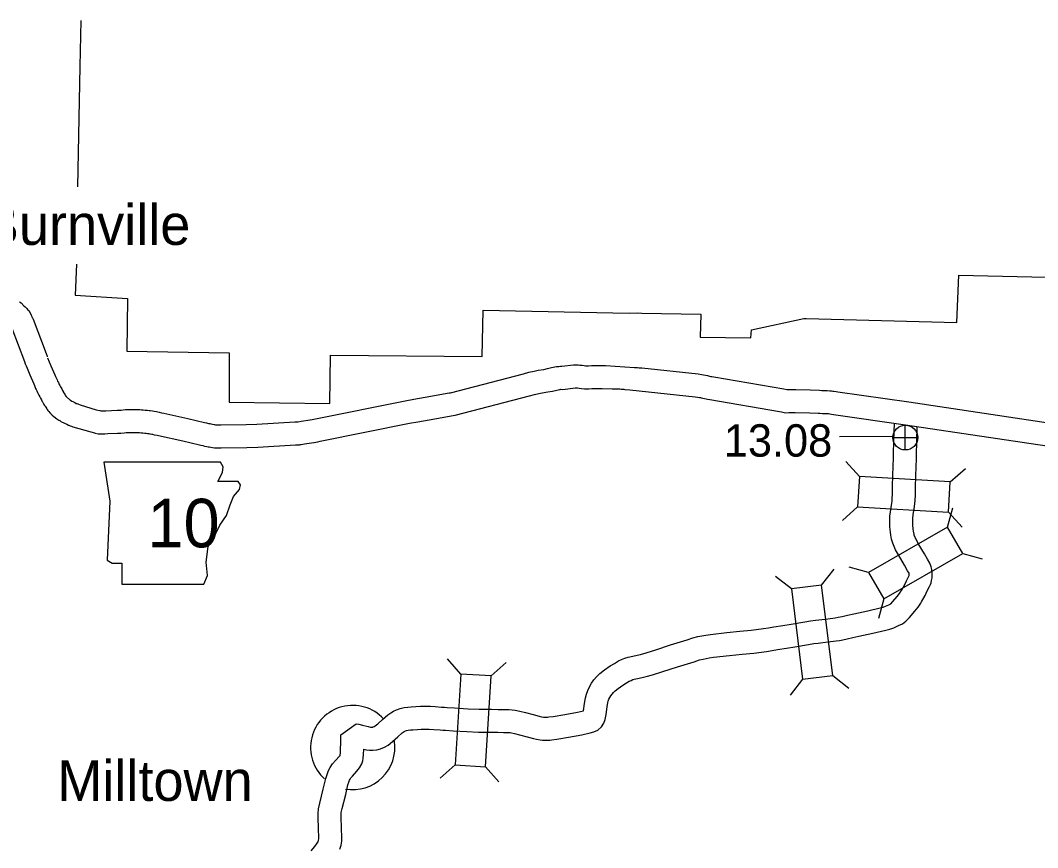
# Model space of a CAD drawing. Extents: x -939622 to -934245, y 1383184 to 1385301.
# Drawn here: x -936332.37 to -936292.55, y 1384456.03 to 1384488.42 of the extents above; entities that cross this region are included whole.
import ezdxf

# ---------------------------------------------------------------- set-up
doc = ezdxf.new("R2010")
doc.units = 0
for name, color, linetype in [('Level 10', 7, 'Continuous'), ('Level 20', 7, 'Continuous'), ('Level 21', 7, 'Continuous'), ('Level 24', 7, 'Continuous'), ('Level 25', 7, 'Continuous'), ('Level 26', 7, 'Continuous'), ('Level 7', 7, 'Continuous')]:
    doc.layers.add(name, color=color, linetype=linetype)

msp = doc.modelspace()

# ---------------------------------------------------------------- linework, layer by layer
at = {"layer": 'Level 10'}
for points in [[(-936332.398, 1384477.407), (-936332.339, 1384477.367), (-936332.228, 1384477.25), (-936332.18, 1384477.209), (-936332.115, 1384477.144), (-936332.085, 1384477.108), (-936332.026, 1384477.05), (-936331.942, 1384476.883), (-936331.917, 1384476.832), (-936331.9, 1384476.788), (-936331.893, 1384476.771), (-936331.871, 1384476.727), (-936331.364, 1384475.382), (-936331.325, 1384475.276), (-936331.319, 1384475.255)], [(-936332.697, 1384476.365), (-936332.208, 1384475.069), (-936332.175, 1384474.978), (-936332.145, 1384474.89), (-936332.11, 1384474.826)], [(-936331.3, 1384475.215), (-936331.169, 1384474.892), (-936331.02, 1384474.547), (-936330.99, 1384474.478), (-936330.97, 1384474.432), (-936330.957, 1384474.398), (-936330.933, 1384474.353), (-936330.909, 1384474.297), (-936330.881, 1384474.241), (-936330.863, 1384474.199), (-936330.844, 1384474.164), (-936330.825, 1384474.127), (-936330.792, 1384474.076), (-936330.749, 1384473.99), (-936330.719, 1384473.936), (-936330.683, 1384473.87), (-936330.677, 1384473.854), (-936330.638, 1384473.795), (-936330.615, 1384473.756), (-936330.595, 1384473.727), (-936330.578, 1384473.703), (-936330.572, 1384473.693), (-936330.418, 1384473.555), (-936330.406, 1384473.549), (-936330.351, 1384473.519), (-936330.318, 1384473.496), (-936330.238, 1384473.455), (-936330.177, 1384473.426), (-936330.162, 1384473.42), (-936330.122, 1384473.406), (-936330.095, 1384473.393), (-936330.029, 1384473.369), (-936329.395, 1384473.179), (-936329.252, 1384473.15), (-936329.214, 1384473.139), (-936329.194, 1384473.14), (-936329.085, 1384473.136), (-936329.064, 1384473.133), (-936329.017, 1384473.139), (-936328.576, 1384473.163), (-936328.475, 1384473.159), (-936328.469, 1384473.159), (-936328.423, 1384473.165), (-936328.339, 1384473.175), (-936328.257, 1384473.185), (-936328.151, 1384473.182), (-936328.095, 1384473.182), (-936327.963, 1384473.188), (-936327.878, 1384473.188), (-936327.796, 1384473.192), (-936327.69, 1384473.188), (-936327.624, 1384473.179), (-936327.564, 1384473.176), (-936327.483, 1384473.167), (-936327.398, 1384473.16), (-936327.328, 1384473.15), (-936327.285, 1384473.145), (-936327.192, 1384473.133), (-936327.127, 1384473.119), (-936327.044, 1384473.105), (-936326.985, 1384473.092), (-936326.935, 1384473.079), (-936326.838, 1384473.062), (-936326.754, 1384473.042), (-936325.815, 1384472.838), (-936325.164, 1384472.684), (-936325.081, 1384472.667), (-936325.003, 1384472.645), (-936324.951, 1384472.633), (-936324.917, 1384472.625), (-936324.849, 1384472.618), (-936324.777, 1384472.598), (-936324.77, 1384472.597), (-936324.734, 1384472.591), (-936324.702, 1384472.592), (-936324.63, 1384472.587), (-936324.596, 1384472.584), (-936324.521, 1384472.586), (-936323.526, 1384472.598), (-936323.117, 1384472.611), (-936321.63, 1384472.703), (-936321.552, 1384472.704), (-936321.526, 1384472.705), (-936321.508, 1384472.707), (-936321.487, 1384472.709), (-936321.38, 1384472.726), (-936321.025, 1384472.784)], [(-936332.134, 1384474.876), (-936331.999, 1384474.545), (-936331.846, 1384474.189), (-936331.816, 1384474.12), (-936331.8, 1384474.082), (-936331.771, 1384474.013), (-936331.747, 1384473.968), (-936331.728, 1384473.922), (-936331.696, 1384473.858), (-936331.672, 1384473.805), (-936331.643, 1384473.749), (-936331.607, 1384473.678), (-936331.574, 1384473.627), (-936331.545, 1384473.57), (-936331.509, 1384473.504), (-936331.502, 1384473.492), (-936331.478, 1384473.429), (-936331.422, 1384473.349), (-936331.403, 1384473.32), (-936331.377, 1384473.276), (-936331.331, 1384473.209), (-936331.318, 1384473.191), (-936331.293, 1384473.153), (-936331.252, 1384473.102), (-936331.218, 1384473.062), (-936331.193, 1384473.038), (-936331.178, 1384473.02), (-936331.156, 1384472.998), (-936331.125, 1384472.963), (-936331.064, 1384472.909), (-936330.94, 1384472.818), (-936330.863, 1384472.771), (-936330.825, 1384472.752), (-936330.78, 1384472.721), (-936330.637, 1384472.648), (-936330.548, 1384472.606), (-936330.48, 1384472.577), (-936330.465, 1384472.572), (-936330.423, 1384472.551), (-936330.369, 1384472.535), (-936330.312, 1384472.514), (-936329.614, 1384472.306), (-936329.469, 1384472.276), (-936329.434, 1384472.265), (-936329.32, 1384472.233), (-936329.191, 1384472.239), (-936329.15, 1384472.237), (-936329.063, 1384472.228), (-936328.943, 1384472.241), (-936328.568, 1384472.262), (-936328.519, 1384472.26), (-936328.43, 1384472.255), (-936328.307, 1384472.273), (-936328.23, 1384472.281), (-936328.215, 1384472.283), (-936328.166, 1384472.282), (-936328.072, 1384472.282), (-936327.94, 1384472.288), (-936327.857, 1384472.289), (-936327.795, 1384472.291), (-936327.769, 1384472.29), (-936327.704, 1384472.281), (-936327.637, 1384472.278), (-936327.568, 1384472.27), (-936327.497, 1384472.265), (-936327.448, 1384472.258), (-936327.394, 1384472.251), (-936327.343, 1384472.245), (-936327.301, 1384472.236), (-936327.215, 1384472.221), (-936327.191, 1384472.216), (-936327.126, 1384472.199), (-936327.019, 1384472.18), (-936326.954, 1384472.165), (-936326.014, 1384471.96), (-936325.358, 1384471.805), (-936325.297, 1384471.793), (-936325.231, 1384471.774), (-936325.157, 1384471.756), (-936325.065, 1384471.735), (-936325.013, 1384471.73), (-936324.977, 1384471.72), (-936324.918, 1384471.709), (-936324.841, 1384471.697), (-936324.773, 1384471.691), (-936324.728, 1384471.691), (-936324.705, 1384471.69), (-936324.63, 1384471.682), (-936324.501, 1384471.686), (-936323.506, 1384471.698), (-936323.075, 1384471.712), (-936321.601, 1384471.803), (-936321.523, 1384471.804), (-936321.447, 1384471.808), (-936321.411, 1384471.813), (-936321.372, 1384471.816), (-936321.239, 1384471.837), (-936320.88, 1384471.895)], [(-936321.036, 1384472.782), (-936320.945, 1384472.799), (-936320.885, 1384472.807), (-936320.814, 1384472.823), (-936317.306, 1384473.529), (-936316.969, 1384473.594), (-936316.518, 1384473.674), (-936315.578, 1384473.837), (-936315.536, 1384473.844), (-936312.672, 1384474.585), (-936312.465, 1384474.644), (-936312.256, 1384474.691), (-936312.099, 1384474.721), (-936311.882, 1384474.757), (-936311.738, 1384474.788), (-936311.573, 1384474.827), (-936311.384, 1384474.869), (-936311.292, 1384474.874), (-936311.218, 1384474.879), (-936311.174, 1384474.877), (-936310.709, 1384474.94), (-936310.598, 1384474.94), (-936310.528, 1384474.936), (-936310.463, 1384474.929), (-936310.373, 1384474.918), (-936310.292, 1384474.905), (-936310.251, 1384474.902), (-936310.187, 1384474.902), (-936310.127, 1384474.902), (-936310.012, 1384474.906), (-936309.583, 1384474.904), (-936309.457, 1384474.903)], [(-936309.457, 1384474.903), (-936308.325, 1384474.83), (-936308.207, 1384474.826), (-936308.146, 1384474.821), (-936308.104, 1384474.819), (-936308.038, 1384474.816), (-936305.839, 1384474.58), (-936305.689, 1384474.557), (-936305.623, 1384474.541), (-936305.469, 1384474.513), (-936305.386, 1384474.493), (-936305.339, 1384474.483), (-936305.294, 1384474.473), (-936305.226, 1384474.462), (-936302.481, 1384473.996), (-936302.369, 1384473.973), (-936302.351, 1384473.968), (-936302.254, 1384473.974), (-936302.177, 1384473.971), (-936302.119, 1384473.969), (-936302.091, 1384473.967), (-936302.016, 1384473.966), (-936301.445, 1384473.955), (-936301.083, 1384473.945), (-936300.993, 1384473.937), (-936300.917, 1384473.93), (-936300.88, 1384473.929), (-936300.791, 1384473.931), (-936300.683, 1384473.915), (-936300.613, 1384473.916), (-936300.562, 1384473.907), (-936300.523, 1384473.904), (-936300.438, 1384473.898), (-936300.369, 1384473.876), (-936300.369, 1384473.876), (-936297.595, 1384473.481), (-936291.687, 1384472.599)], [(-936320.869, 1384471.897), (-936320.799, 1384471.911), (-936320.727, 1384471.921), (-936320.63, 1384471.942), (-936317.132, 1384472.646), (-936316.804, 1384472.709), (-936316.362, 1384472.788), (-936315.432, 1384472.949), (-936315.354, 1384472.961), (-936312.435, 1384473.716), (-936312.241, 1384473.772), (-936312.072, 1384473.81), (-936311.941, 1384473.835), (-936311.715, 1384473.873), (-936311.542, 1384473.909), (-936311.371, 1384473.95), (-936311.26, 1384473.974), (-936311.239, 1384473.976), (-936311.211, 1384473.977), (-936311.134, 1384473.974), (-936310.647, 1384474.04), (-936310.625, 1384474.04), (-936310.605, 1384474.039), (-936310.562, 1384474.034), (-936310.496, 1384474.027), (-936310.398, 1384474.01), (-936310.283, 1384474.002), (-936310.185, 1384474.002), (-936310.113, 1384474.002), (-936310, 1384474.006), (-936309.59, 1384474.004), (-936309.202, 1384473.999), (-936308.897, 1384473.992), (-936308.845, 1384473.989), (-936308.804, 1384473.985), (-936308.748, 1384473.979), (-936308.702, 1384473.975), (-936308.512, 1384473.962)], [(-936308.512, 1384473.962), (-936305.955, 1384473.687), (-936305.859, 1384473.672), (-936305.78, 1384473.654), (-936305.75, 1384473.652), (-936305.721, 1384473.644), (-936305.659, 1384473.633), (-936305.585, 1384473.615), (-936305.524, 1384473.602), (-936305.467, 1384473.59), (-936305.379, 1384473.575), (-936302.647, 1384473.112), (-936302.573, 1384473.096), (-936302.414, 1384473.055), (-936302.284, 1384473.071), (-936302.244, 1384473.073), (-936302.213, 1384473.072), (-936302.17, 1384473.07), (-936302.131, 1384473.067), (-936302.032, 1384473.066), (-936301.465, 1384473.055), (-936301.139, 1384473.047), (-936301.073, 1384473.04), (-936300.969, 1384473.032), (-936300.739, 1384473.024), (-936300.677, 1384473.013), (-936300.61, 1384473.008), (-936300.534, 1384472.99), (-936297.725, 1384472.591), (-936291.83, 1384471.71)], [(-936298.193, 1384471.307), (-936298.19, 1384471.439), (-936298.176, 1384471.959), (-936298.155, 1384472.652)], [(-936297.293, 1384471.285), (-936297.29, 1384471.416), (-936297.276, 1384471.933), (-936297.258, 1384472.521)], [(-936298.226, 1384470.036), (-936298.224, 1384470.159), (-936298.211, 1384470.634), (-936298.202, 1384470.937), (-936298.193, 1384471.307)], [(-936297.326, 1384470.022), (-936297.324, 1384470.139), (-936297.311, 1384470.608), (-936297.302, 1384470.913), (-936297.293, 1384471.285)], [(-936298.334, 1384468.669), (-936298.338, 1384468.758), (-936298.338, 1384468.835), (-936298.338, 1384468.888), (-936298.33, 1384469.01), (-936298.307, 1384469.183), (-936298.258, 1384469.515), (-936298.247, 1384469.598), (-936298.24, 1384469.683), (-936298.229, 1384469.882), (-936298.226, 1384470.036)], [(-936297.435, 1384468.71), (-936297.438, 1384468.778), (-936297.438, 1384468.835), (-936297.438, 1384468.858), (-936297.434, 1384468.921), (-936297.416, 1384469.058), (-936297.366, 1384469.392), (-936297.351, 1384469.506), (-936297.342, 1384469.622), (-936297.329, 1384469.848), (-936297.326, 1384470.022)], [(-936298.217, 1384467.949), (-936298.261, 1384468.114), (-936298.29, 1384468.271), (-936298.308, 1384468.388), (-936298.331, 1384468.595), (-936298.334, 1384468.669)], [(-936297.375, 1384468.269), (-936297.381, 1384468.305), (-936297.402, 1384468.42), (-936297.416, 1384468.506), (-936297.433, 1384468.665), (-936297.435, 1384468.71)], [(-936297.091, 1384465.657), (-936296.953, 1384465.907), (-936296.872, 1384466.082), (-936296.783, 1384466.254), (-936296.747, 1384466.341), (-936296.721, 1384466.402), (-936296.696, 1384466.49), (-936296.678, 1384466.59), (-936296.673, 1384466.665), (-936296.675, 1384466.801), (-936296.69, 1384466.923), (-936296.713, 1384467.033), (-936296.771, 1384467.176), (-936296.856, 1384467.322), (-936296.979, 1384467.54), (-936297.217, 1384467.945), (-936297.308, 1384468.107), (-936297.339, 1384468.173), (-936297.375, 1384468.269)], [(-936297.872, 1384466.103), (-936297.757, 1384466.313), (-936297.681, 1384466.477), (-936297.601, 1384466.633), (-936297.577, 1384466.69), (-936297.574, 1384466.698), (-936297.574, 1384466.74), (-936297.578, 1384466.77), (-936297.582, 1384466.779), (-936297.638, 1384466.876), (-936297.759, 1384467.091), (-936297.997, 1384467.496), (-936298.109, 1384467.695), (-936298.169, 1384467.822), (-936298.217, 1384467.949)], [(-936313.394, 1384461.444), (-936313.252, 1384461.441), (-936313.112, 1384461.432), (-936312.996, 1384461.419), (-936312.812, 1384461.379), (-936312.595, 1384461.323), (-936312.292, 1384461.242), (-936312.061, 1384461.178), (-936311.974, 1384461.157), (-936311.884, 1384461.139), (-936311.86, 1384461.136), (-936311.82, 1384461.135), (-936311.767, 1384461.137), (-936311.739, 1384461.14), (-936311.675, 1384461.147), (-936311.506, 1384461.169), (-936311.061, 1384461.247), (-936310.56, 1384461.334), (-936310.325, 1384461.386), (-936310.323, 1384461.393), (-936310.283, 1384461.674), (-936310.249, 1384461.893), (-936310.213, 1384462.037), (-936310.155, 1384462.19), (-936310.088, 1384462.333), (-936310.011, 1384462.468), (-936309.919, 1384462.597), (-936309.814, 1384462.722), (-936309.683, 1384462.849), (-936309.498, 1384462.995), (-936309.277, 1384463.145), (-936309.113, 1384463.247), (-936308.958, 1384463.34), (-936308.836, 1384463.398), (-936308.71, 1384463.453), (-936308.572, 1384463.496), (-936308.397, 1384463.534), (-936308.222, 1384463.569), (-936308.099, 1384463.599), (-936307.877, 1384463.661), (-936307.496, 1384463.782), (-936306.912, 1384463.971), (-936306.263, 1384464.169), (-936306.04, 1384464.242), (-936305.851, 1384464.293), (-936305.69, 1384464.325), (-936305.541, 1384464.351), (-936305.349, 1384464.377), (-936304.708, 1384464.454), (-936304.201, 1384464.503), (-936303.758, 1384464.546), (-936303.277, 1384464.609), (-936303.084, 1384464.636), (-936302.87, 1384464.673), (-936302.524, 1384464.726), (-936302.199, 1384464.78), (-936301.662, 1384464.874), (-936301.434, 1384464.91), (-936301.242, 1384464.935), (-936300.862, 1384464.979), (-936300.565, 1384465.015), (-936300.469, 1384465.031), (-936300.35, 1384465.054), (-936300.2, 1384465.088), (-936299.985, 1384465.137), (-936299.746, 1384465.192), (-936299.198, 1384465.31), (-936298.715, 1384465.419), (-936298.599, 1384465.452), (-936298.503, 1384465.485), (-936298.374, 1384465.541), (-936298.318, 1384465.568), (-936298.298, 1384465.583), (-936298.215, 1384465.664), (-936298.047, 1384465.86), (-936297.955, 1384465.978), (-936297.884, 1384466.082), (-936297.872, 1384466.103)], [(-936313.412, 1384460.545), (-936313.293, 1384460.542), (-936313.192, 1384460.535), (-936313.142, 1384460.529), (-936313.019, 1384460.503), (-936312.823, 1384460.453), (-936312.529, 1384460.374), (-936312.287, 1384460.307), (-936312.167, 1384460.278), (-936312.02, 1384460.248), (-936311.928, 1384460.239), (-936311.824, 1384460.234), (-936311.701, 1384460.238), (-936311.64, 1384460.245), (-936311.568, 1384460.253), (-936311.371, 1384460.278), (-936310.905, 1384460.36), (-936310.386, 1384460.451), (-936310.068, 1384460.521), (-936309.925, 1384460.563), (-936309.767, 1384460.637), (-936309.625, 1384460.76), (-936309.527, 1384460.907), (-936309.474, 1384461.054), (-936309.436, 1384461.24), (-936309.392, 1384461.542), (-936309.366, 1384461.714), (-936309.353, 1384461.768), (-936309.326, 1384461.84), (-936309.29, 1384461.916), (-936309.252, 1384461.982), (-936309.206, 1384462.047), (-936309.154, 1384462.109), (-936309.09, 1384462.17), (-936308.966, 1384462.269), (-936308.786, 1384462.391), (-936308.644, 1384462.479), (-936308.532, 1384462.546), (-936308.463, 1384462.579), (-936308.396, 1384462.609), (-936308.343, 1384462.625), (-936308.214, 1384462.653), (-936308.026, 1384462.69), (-936307.87, 1384462.729), (-936307.62, 1384462.798), (-936307.222, 1384462.925), (-936306.642, 1384463.112), (-936305.992, 1384463.311), (-936305.783, 1384463.379), (-936305.646, 1384463.416), (-936305.525, 1384463.44), (-936305.402, 1384463.461), (-936305.234, 1384463.485), (-936304.611, 1384463.559), (-936304.114, 1384463.607), (-936303.656, 1384463.651), (-936303.156, 1384463.717), (-936302.945, 1384463.746), (-936302.725, 1384463.784), (-936302.382, 1384463.837), (-936302.047, 1384463.893), (-936301.514, 1384463.986), (-936301.306, 1384464.019), (-936301.133, 1384464.042), (-936300.755, 1384464.085), (-936300.435, 1384464.124), (-936300.309, 1384464.146), (-936300.166, 1384464.173), (-936299.999, 1384464.211), (-936299.784, 1384464.26), (-936299.551, 1384464.314), (-936299.004, 1384464.431), (-936298.492, 1384464.547), (-936298.332, 1384464.592), (-936298.179, 1384464.644), (-936297.998, 1384464.723), (-936297.841, 1384464.799), (-936297.707, 1384464.903), (-936297.558, 1384465.047), (-936297.351, 1384465.289), (-936297.227, 1384465.447), (-936297.12, 1384465.606), (-936297.091, 1384465.657)], [(-936319.819, 1384460.452), (-936319.221, 1384460.879), (-936319.114, 1384460.865), (-936318.976, 1384460.831), (-936318.747, 1384460.772), (-936318.664, 1384460.752), (-936318.648, 1384460.75), (-936318.621, 1384460.75), (-936318.575, 1384460.755), (-936318.555, 1384460.759), (-936318.515, 1384460.776), (-936318.48, 1384460.796), (-936318.381, 1384460.875), (-936318.19, 1384461.048), (-936317.983, 1384461.229), (-936317.864, 1384461.315), (-936317.755, 1384461.374), (-936317.641, 1384461.432), (-936317.504, 1384461.478), (-936317.346, 1384461.516), (-936317.195, 1384461.536), (-936317.071, 1384461.547), (-936316.881, 1384461.56), (-936316.706, 1384461.568), (-936316.555, 1384461.571), (-936316.434, 1384461.571), (-936316.318, 1384461.565), (-936316.124, 1384461.554), (-936315.877, 1384461.538), (-936315.768, 1384461.53), (-936315.665, 1384461.523)], [(-936315.665, 1384461.523), (-936315.371, 1384461.502), (-936314.844, 1384461.473), (-936314.408, 1384461.454), (-936314.033, 1384461.451)], [(-936314.033, 1384461.451), (-936313.922, 1384461.451), (-936313.666, 1384461.447), (-936313.443, 1384461.445), (-936313.394, 1384461.444)], [(-936320.979, 1384455.911), (-936320.841, 1384456.077), (-936320.752, 1384456.201), (-936320.72, 1384456.245), (-936320.712, 1384456.265), (-936320.695, 1384456.325), (-936320.685, 1384456.382), (-936320.683, 1384456.435), (-936320.691, 1384456.763), (-936320.715, 1384457.219), (-936320.712, 1384457.374), (-936320.696, 1384457.546), (-936320.645, 1384457.767), (-936320.509, 1384458.326), (-936320.415, 1384458.735), (-936320.361, 1384458.9), (-936320.303, 1384459.049), (-936320.238, 1384459.172), (-936320.147, 1384459.314), (-936320.034, 1384459.443), (-936319.869, 1384459.616), (-936319.845, 1384459.646), (-936319.843, 1384459.661), (-936319.835, 1384459.736), (-936319.823, 1384460.289), (-936319.819, 1384460.452)], [(-936318.927, 1384459.889), (-936318.822, 1384459.864), (-936318.699, 1384459.85), (-936318.576, 1384459.85), (-936318.419, 1384459.866), (-936318.275, 1384459.902), (-936318.119, 1384459.965), (-936317.971, 1384460.05), (-936317.797, 1384460.189), (-936317.591, 1384460.375), (-936317.422, 1384460.525), (-936317.386, 1384460.55), (-936317.338, 1384460.576), (-936317.29, 1384460.6), (-936317.254, 1384460.613), (-936317.181, 1384460.63), (-936317.097, 1384460.641), (-936317.003, 1384460.649), (-936316.828, 1384460.661), (-936316.677, 1384460.669), (-936316.548, 1384460.671), (-936316.459, 1384460.671), (-936316.367, 1384460.666), (-936316.178, 1384460.656), (-936315.938, 1384460.64), (-936315.833, 1384460.632), (-936315.73, 1384460.625)], [(-936315.73, 1384460.625), (-936315.427, 1384460.603), (-936314.887, 1384460.574), (-936314.431, 1384460.555), (-936314.04, 1384460.551)], [(-936314.04, 1384460.551), (-936313.933, 1384460.551), (-936313.675, 1384460.547), (-936313.454, 1384460.545), (-936313.412, 1384460.545)], [(-936319.859, 1384455.971), (-936319.816, 1384456.128), (-936319.789, 1384456.283), (-936319.782, 1384456.425), (-936319.792, 1384456.798), (-936319.815, 1384457.234), (-936319.813, 1384457.324), (-936319.806, 1384457.402), (-936319.769, 1384457.559), (-936319.633, 1384458.119), (-936319.547, 1384458.494), (-936319.513, 1384458.597), (-936319.483, 1384458.675), (-936319.46, 1384458.718), (-936319.427, 1384458.77), (-936319.369, 1384458.836), (-936319.192, 1384459.022), (-936319.086, 1384459.153), (-936319.001, 1384459.309), (-936318.967, 1384459.437), (-936318.951, 1384459.541), (-936318.936, 1384459.678), (-936318.927, 1384459.889)]]:
    msp.add_lwpolyline(points, dxfattribs=at)
at = {"layer": 'Level 20'}
for p, q in [((-936299.524, 1384470.558), (-936300.051, 1384471.149)), ((-936295.966, 1384470.353), (-936295.375, 1384470.879)), ((-936299.592, 1384469.372), (-936300.184, 1384468.845)), ((-936296.07, 1384468.576), (-936295.862, 1384469.34)), ((-936296.034, 1384469.167), (-936295.507, 1384468.575)), ((-936295.479, 1384467.545), (-936294.715, 1384467.337)), ((-936301.004, 1384466.305), (-936300.516, 1384466.929)), ((-936299.162, 1384466.804), (-936299.926, 1384467.012)), ((-936302.183, 1384466.16), (-936302.807, 1384466.647)), ((-936298.571, 1384465.773), (-936298.779, 1384465.009)), ((-936315.129, 1384462.829), (-936315.653, 1384463.423)), ((-936313.943, 1384462.756), (-936313.35, 1384463.281)), ((-936301.747, 1384462.623), (-936302.235, 1384461.999)), ((-936300.568, 1384462.768), (-936299.944, 1384462.28)), ((-936315.348, 1384459.272), (-936315.941, 1384458.748)), ((-936314.162, 1384459.199), (-936313.638, 1384458.606))]:
    msp.add_line(p, q, dxfattribs=at)
for points in [[(-936299.592, 1384469.372), (-936296.034, 1384469.167), (-936295.966, 1384470.353), (-936299.524, 1384470.558)], [(-936296.07, 1384468.576), (-936299.162, 1384466.804), (-936298.571, 1384465.773), (-936295.479, 1384467.545)], [(-936302.183, 1384466.16), (-936301.747, 1384462.623), (-936300.568, 1384462.768), (-936301.004, 1384466.305)], [(-936315.129, 1384462.829), (-936315.348, 1384459.272), (-936314.162, 1384459.199), (-936313.943, 1384462.756)]]:
    msp.add_lwpolyline(points, close=True, dxfattribs=at)
at = {"layer": 'Level 21'}
msp.add_lwpolyline([(-936329.1, 1384471.123), (-936328.872, 1384469.601), (-936328.973, 1384467.291), (-936328.77, 1384467.164), (-936328.39, 1384467.164), (-936328.39, 1384466.352), (-936325.192, 1384466.352), (-936325.04, 1384466.682), (-936325.091, 1384467.215), (-936325.014, 1384467.824), (-936324.735, 1384468.306), (-936324.558, 1384468.662), (-936324.304, 1384469.042), (-936324.152, 1384469.448), (-936324.025, 1384469.778), (-936323.796, 1384470.057), (-936323.746, 1384470.235), (-936323.847, 1384470.362), (-936324.634, 1384470.362), (-936324.456, 1384470.717), (-936324.431, 1384470.946), (-936324.536, 1384471.121)], close=True, dxfattribs=at)
at = {"layer": 'Level 24'}
for start, end in [(42.9903, 228.2573), (260.0423, 8.8727)]:
    msp.add_arc((-936319.359, 1384459.951), 1.65, start, end, dxfattribs=at)
at = {"layer": 'Level 25'}
msp.add_line((-936300.299, 1384472.127), (-936298.237, 1384472.137), dxfattribs=at)
at = {"layer": 'Level 26'}
for p, q in [((-936297.726, 1384471.601), (-936297.726, 1384472.576)), ((-936298.214, 1384472.088), (-936297.239, 1384472.088))]:
    msp.add_line(p, q, dxfattribs=at)
msp.add_circle((-936297.726, 1384472.088), 0.487, dxfattribs=at)
at = {"layer": 'Level 7'}
for points in [[(-936330.004, 1384488.424), (-936330.044, 1384486.616), (-936330.128, 1384481.9)], [(-936330.171, 1384478.875), (-936330.22, 1384477.657), (-936328.169, 1384477.529), (-936328.202, 1384475.471), (-936324.197, 1384475.4), (-936324.2, 1384473.472), (-936320.25, 1384473.422), (-936320.222, 1384475.318), (-936314.29, 1384475.266), (-936314.257, 1384477.078), (-936308.539, 1384476.958)], [(-936308.539, 1384476.958), (-936308.21, 1384476.973), (-936308.039, 1384476.964), (-936305.727, 1384476.916), (-936305.76, 1384476.024), (-936303.768, 1384475.994), (-936303.747, 1384476.309), (-936301.701, 1384476.745), (-936301.602, 1384476.753), (-936295.708, 1384476.598), (-936295.638, 1384478.442), (-936291.643, 1384478.349), (-936291.634, 1384474.948), (-936289.628, 1384474.936), (-936289.623, 1384474.498), (-936281.571, 1384474.382), (-936281.542, 1384476.333), (-936273.702, 1384476.162), (-936273.795, 1384472.264), (-936272.88, 1384472.252)]]:
    msp.add_lwpolyline(points, dxfattribs=at)

# ---------------------------------------------------------------- texts
at = {"layer": 'Level 21'}
msp.add_text('10', height=1.9008, dxfattribs=at).set_placement((-936327.394, 1384467.789))
at = {"layer": 'Level 24'}
for s, p in [('Burnville', (-936333.836, 1384479.632)), ('Milltown', (-936330.924, 1384457.861))]:
    msp.add_text(s, height=1.584, dxfattribs=at).set_placement(p)
at = {"layer": 'Level 25'}
msp.add_text('13.08', height=1.2672, dxfattribs=at).set_placement((-936304.83, 1384471.341))

doc.saveas('drawing.dxf')
